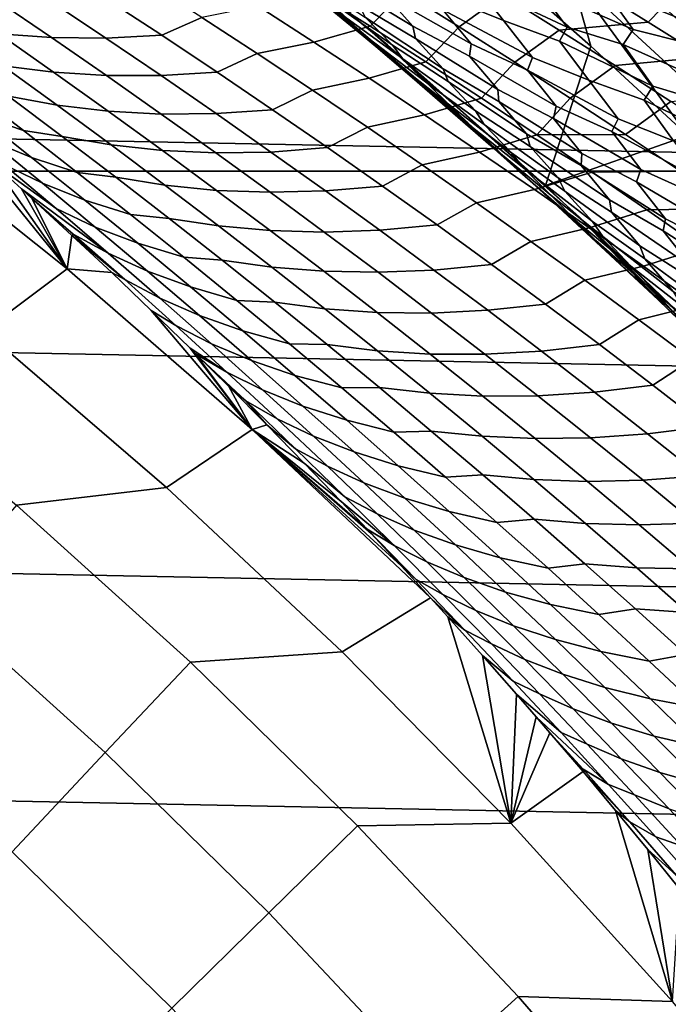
# Model space of a CAD drawing. Header units: metres. Extents: x -32 to 117, y -314 to 32.
# Tile 240 of 380: x 17.17 to 20.13, y 17.52 to 22.02. Entities that reach past the tile are written whole.
import ezdxf

# ---------------------------------------------------------------- set-up
doc = ezdxf.new("R2010")
doc.units = ezdxf.units.M
doc.layers.add('solid_24_501_064_XXX', color=7, linetype='CONTINUOUS')

msp = doc.modelspace()

# ---------------------------------------------------------------- linework, layer by layer
at = {"layer": 'solid_24_501_064_XXX'}
for points in [[(21.058607, 21.924332, -299.663696), (20.158724, 22.754496, -299.663696), (20.044485, 22.625546, -299.605194), (20.939268, 21.800087, -299.605194)], [(17.944265, 22.654213, 20), (18.31809, 22.318922, 27.139278), (19.218714, 21.548267, 27.139278), (18.852053, 21.90457, 20)], [(19.57337, 21.262474, -299.5), (18.678093, 22.053082, -299.5), (17.944265, 22.654213, 20), (18.852053, 21.90457, 20)], [(20.939268, 21.800087, -299.605194), (20.044485, 22.625546, -299.605194), (19.927725, 22.493752, -299.559326), (20.817295, 21.6731, -299.559326)], [(20.817295, 21.6731, -299.559326), (19.927725, 22.493752, -299.559326), (19.809063, 22.35981, -299.526428), (20.693336, 21.544044, -299.526428)], [(20.693336, 21.544044, -299.526428), (19.809063, 22.35981, -299.526428), (19.689127, 22.22443, -299.506622), (20.568047, 21.413605, -299.506622)], [(20.042191, 22.009039, 69.458565), (20.227982, 22.199572, 69.130905), (19.969509, 22.356279, 68.925934), (19.786461, 22.167477, 69.257057)], [(19.323162, 21.44379, 28.15933), (19.218714, 21.548267, 27.139278), (18.31809, 22.318922, 27.139278), (19.080933, 21.655884, 28.483889)], [(19.060207, 21.673803, 28.51166), (19.080933, 21.655884, 28.483889), (18.31809, 22.318922, 27.139278)], [(18.975489, 21.746044, 28.832134), (19.060207, 21.673803, 28.51166), (18.31809, 22.318922, 27.139278), (18.798506, 21.897022, 28.862188)], [(18.598246, 22.064106, 29.130116), (18.798506, 21.897022, 28.862188), (18.31809, 22.318922, 27.139278)], [(18.772799, 21.990286, 69.927948), (18.924366, 22.146927, 69.552109), (18.668558, 22.304365, 69.351906), (18.517088, 22.151569, 69.728714)], [(-24.523338, 21.327351, -303.5), (-23.656019, 22.285479, -303.5), (24.523338, 21.327351, -303.5)], [(-23.656019, 22.285479, -303.5), (23.656019, 22.285479, -303.5), (24.523338, 21.327351, -303.5)], [(18.84181, 22.133192, 31.705036), (18.968388, 21.989868, 31.323078), (18.597027, 22.217426, 31.328438), (18.578598, 22.27326, 31.625292)], [(19.32975, 22.297846, -299.5), (18.678093, 22.053082, -299.5), (19.57337, 21.262474, -299.5), (19.78056, 21.89892, -299.5)], [(19.179272, 21.987341, 69.751312), (19.379833, 22.132444, 69.419807), (19.12253, 22.290154, 69.217743), (18.924366, 22.146927, 69.552109)], [(19.248537, 22.185289, 32.824135), (19.381491, 22.015589, 32.433697), (19.119595, 22.122452, 32.348206), (18.989252, 22.282957, 32.736355)], [(19.689127, 22.22443, -299.506622), (19.32975, 22.297846, -299.5), (19.78056, 21.89892, -299.5)], [(18.667944, 22.024731, 29.883972), (18.742849, 21.951826, 29.553045), (18.488708, 22.153318, 29.483171), (18.372742, 22.250092, 29.843979)], [(18.968388, 21.989868, 31.323078), (18.979654, 21.934107, 31.031542), (18.720566, 22.087496, 30.951202), (18.597027, 22.217426, 31.328438)], [(19.536276, 22.166704, 33.178955), (19.671846, 21.985031, 32.786163), (19.248537, 22.185289, 32.824135), (19.277512, 22.24872, 33.090103)], [(19.834967, 22.168049, 33.525276), (19.972975, 21.974823, 33.130844), (19.536276, 22.166704, 33.178955), (19.576569, 22.234915, 33.436356)], [(19.689127, 22.22443, -299.506622), (19.78056, 21.89892, -299.5), (20.223351, 21.490669, -299.5)], [(20.568047, 21.413605, -299.506622), (19.689127, 22.22443, -299.506622), (20.223351, 21.490669, -299.5)], [(20.14341, 22.189632, 33.862427), (20.284115, 21.985001, 33.466717), (19.834967, 22.168049, 33.525276), (19.885674, 22.241587, 33.774086)], [(17.821241, 21.94931, 70.692772), (18.003946, 22.030014, 70.330399), (17.750002, 22.193163, 70.133255), (17.566715, 22.116493, 70.495575)], [(18.752323, 22.029131, 30.646746), (18.875031, 21.904072, 30.273041), (18.548273, 22.135954, 30.251818), (18.492664, 22.199984, 30.571295)], [(19.104073, 22.065403, 32.073368), (19.233368, 21.909157, 31.687565), (18.84181, 22.133192, 31.705036), (18.84156, 22.188654, 31.990259)], [(19.671846, 21.985031, 32.786163), (19.637098, 21.921062, 32.524788), (19.381491, 22.015589, 32.433697), (19.248537, 22.185289, 32.824135)], [(19.379833, 22.132444, 69.419807), (19.636229, 21.972528, 69.620895), (20.042191, 22.009039, 69.458565), (19.786461, 22.167477, 69.257057)], [(20.284115, 21.985001, 33.466717), (20.228159, 21.910774, 33.222351), (19.972975, 21.974823, 33.130844), (19.834967, 22.168049, 33.525276)], [(20.296999, 21.848368, 69.659103), (20.485556, 22.040573, 69.334946), (20.227982, 22.199572, 69.130905), (20.042191, 22.009039, 69.458565)], [(17.07789, 21.955408, 71.633781), (17.317926, 21.937849, 71.314278), (17.065704, 22.109364, 71.11898), (16.826817, 22.129162, 71.439209)], [(18.515423, 21.917761, 70.225769), (18.772799, 21.990286, 69.927948), (18.517088, 22.151569, 69.728714), (18.26112, 22.080984, 70.028244)], [(18.742849, 21.951826, 29.553045), (18.861916, 21.8456, 29.189428), (18.538826, 22.113071, 29.209534), (18.488708, 22.153318, 29.483171)], [(18.875031, 21.904072, 30.273041), (18.922153, 21.840893, 29.959797), (18.667944, 22.024731, 29.883972), (18.548273, 22.135954, 30.251818)], [(19.027563, 21.82686, 70.126129), (19.179272, 21.987341, 69.751312), (18.924366, 22.146927, 69.552109), (18.772799, 21.990286, 69.927948)], [(19.233368, 21.909157, 31.687565), (19.226961, 21.853558, 31.407351), (18.968388, 21.989868, 31.323078), (18.84181, 22.133192, 31.705036)], [(19.381491, 22.015589, 32.433697), (19.513315, 21.846817, 32.044811), (19.104073, 22.065403, 32.073368), (19.119595, 22.122452, 32.348206)], [(19.43325, 21.8256, 69.949493), (19.636229, 21.972528, 69.620895), (19.379833, 22.132444, 69.419807), (19.179272, 21.987341, 69.751312)], [(19.972975, 21.974823, 33.130844), (19.927181, 21.905993, 32.877953), (19.671846, 21.985031, 32.786163), (19.536276, 22.166704, 33.178955)], [(17.317926, 21.937849, 71.314278), (17.566162, 21.935617, 71.000603), (17.31279, 22.10494, 70.804436), (17.065704, 22.109364, 71.11898)], [(17.566162, 21.935617, 71.000603), (17.821241, 21.94931, 70.692772), (17.566715, 22.116493, 70.495575), (17.31279, 22.10494, 70.804436)], [(18.256937, 21.864792, 70.526443), (18.515423, 21.917761, 70.225769), (18.26112, 22.080984, 70.028244), (18.003946, 22.030014, 70.330399)], [(18.861916, 21.8456, 29.189428), (18.598246, 22.064106, 29.130116), (18.538826, 22.113071, 29.209534)], [(18.979654, 21.934107, 31.031542), (19.105387, 21.795376, 30.652634), (18.752323, 22.029131, 30.646746), (18.720566, 22.087496, 30.951202)], [(18.861916, 21.8456, 29.189428), (18.975489, 21.746044, 28.832134), (18.798506, 21.897022, 28.862188), (18.598246, 22.064106, 29.130116)], [(19.513315, 21.846817, 32.044811), (19.491558, 21.789471, 31.774757), (19.233368, 21.909157, 31.687565), (19.104073, 22.065403, 32.073368)], [(17.096251, 21.809605, 72.151802), (17.327921, 21.779648, 71.827087), (17.07789, 21.955408, 71.633781), (16.847395, 21.987627, 71.959114)], [(18.074776, 21.78005, 70.888809), (18.256937, 21.864792, 70.526443), (18.003946, 22.030014, 70.330399), (17.821241, 21.94931, 70.692772)], [(18.768764, 21.752426, 70.422203), (19.027563, 21.82686, 70.126129), (18.772799, 21.990286, 69.927948), (18.515423, 21.917761, 70.225769)], [(18.922153, 21.840893, 29.959797), (19.044546, 21.720402, 29.589603), (18.742849, 21.951826, 29.553045), (18.667944, 22.024731, 29.883972)], [(19.105387, 21.795376, 30.652634), (19.129398, 21.737509, 30.353878), (18.875031, 21.904072, 30.273041), (18.752323, 22.029131, 30.646746)], [(19.226961, 21.853558, 31.407351), (19.355417, 21.701595, 31.024113), (18.979654, 21.934107, 31.031542), (18.968388, 21.989868, 31.323078)], [(19.281357, 21.66128, 70.323242), (19.43325, 21.8256, 69.949493), (19.179272, 21.987341, 69.751312), (19.027563, 21.82686, 70.126129)], [(19.637098, 21.921062, 32.524788), (19.771181, 21.743332, 32.133968), (19.513315, 21.846817, 32.044811), (19.381491, 22.015589, 32.433697)], [(19.636229, 21.972528, 69.620895), (19.891689, 21.810398, 69.820976), (20.296999, 21.848368, 69.659103), (20.042191, 22.009039, 69.458565)], [(17.327921, 21.779648, 71.827087), (17.569124, 21.764305, 71.508339), (17.317926, 21.937849, 71.314278), (17.07789, 21.955408, 71.633781)], [(17.818521, 21.764242, 71.195572), (18.074776, 21.78005, 70.888809), (17.821241, 21.94931, 70.692772), (17.566162, 21.935617, 71.000603)], [(19.044546, 21.720402, 29.589603), (19.110077, 21.649, 29.265572), (18.861916, 21.8456, 29.189428), (18.742849, 21.951826, 29.553045)], [(19.686274, 21.66169, 70.146652), (19.891689, 21.810398, 69.820976), (19.636229, 21.972528, 69.620895), (19.43325, 21.8256, 69.949493)], [(19.927181, 21.905993, 32.877953), (20.063667, 21.716391, 32.485069), (19.637098, 21.921062, 32.524788), (19.671846, 21.985031, 32.786163)], [(20.228159, 21.910774, 33.222351), (20.366903, 21.709715, 32.828091), (19.927181, 21.905993, 32.877953), (19.972975, 21.974823, 33.130844)], [(17.569124, 21.764305, 71.508339), (17.818521, 21.764242, 71.195572), (17.566162, 21.935617, 71.000603), (17.317926, 21.937849, 71.314278)], [(18.508947, 21.697493, 70.721359), (18.768764, 21.752426, 70.422203), (18.515423, 21.917761, 70.225769), (18.256937, 21.864792, 70.526443)], [(18.852053, 21.90457, 20), (19.218714, 21.548267, 27.139278), (20.086706, 20.741531, 27.139143), (19.728554, 21.118574, 20)], [(20.435387, 20.435387, -299.5), (19.57337, 21.262474, -299.5), (18.852053, 21.90457, 20), (19.728554, 21.118574, 20)], [(19.129398, 21.737509, 30.353878), (19.25448, 21.603363, 29.978254), (18.922153, 21.840893, 29.959797), (18.875031, 21.904072, 30.273041)], [(19.355417, 21.701595, 31.024113), (19.359545, 21.646053, 30.737873), (19.105387, 21.795376, 30.652634), (18.979654, 21.934107, 31.031542)], [(19.491558, 21.789471, 31.774757), (19.622446, 21.624735, 31.388041), (19.226961, 21.853558, 31.407351), (19.233368, 21.909157, 31.687565)], [(20.223351, 21.490669, -299.5), (19.78056, 21.89892, -299.5), (19.57337, 21.262474, -299.5)], [(20.063667, 21.716391, 32.485069), (20.023153, 21.652014, 32.228287), (19.771181, 21.743332, 32.133968), (19.637098, 21.921062, 32.524788)], [(20.366903, 21.709715, 32.828091), (20.315609, 21.640388, 32.579712), (20.063667, 21.716391, 32.485069), (19.927181, 21.905993, 32.877953)], [(17.122072, 21.671072, 72.673378), (17.344019, 21.629589, 72.34317), (17.096251, 21.809605, 72.151802), (16.875517, 21.853369, 72.482529)], [(18.327288, 21.608704, 71.083656), (18.508947, 21.697493, 70.721359), (18.256937, 21.864792, 70.526443), (18.074776, 21.78005, 70.888809)], [(19.622446, 21.624735, 31.388041), (19.6094, 21.569138, 31.112818), (19.355417, 21.701595, 31.024113), (19.226961, 21.853558, 31.407351)], [(17.344019, 21.629589, 72.34317), (17.576883, 21.601873, 72.019112), (17.327921, 21.779648, 71.827087), (17.096251, 21.809605, 72.151802)], [(19.021116, 21.584974, 70.617531), (19.281357, 21.66128, 70.323242), (19.027563, 21.82686, 70.126129), (18.768764, 21.752426, 70.422203)], [(19.110077, 21.649, 29.265572), (19.23208, 21.533188, 28.899328), (18.975489, 21.746044, 28.832134), (18.861916, 21.8456, 29.189428)], [(19.25448, 21.603363, 29.978254), (19.293159, 21.541206, 29.671194), (19.044546, 21.720402, 29.589603), (18.922153, 21.840893, 29.959797)], [(19.534151, 21.49354, 70.519264), (19.686274, 21.66169, 70.146652), (19.43325, 21.8256, 69.949493), (19.281357, 21.66128, 70.323242)], [(19.771181, 21.743332, 32.133968), (19.904343, 21.566208, 31.744505), (19.491558, 21.789471, 31.774757), (19.513315, 21.846817, 32.044811)], [(19.938311, 21.495605, 70.342766), (20.146183, 21.64604, 70.02005), (19.891689, 21.810398, 69.820976), (19.686274, 21.66169, 70.146652)], [(19.891689, 21.810398, 69.820976), (20.146183, 21.64604, 70.02005), (20.550856, 21.685452, 69.858673), (20.296999, 21.848368, 69.659103)], [(16.983299, 21.584011, 73.559761), (17.189745, 21.513315, 73.224457), (16.943161, 21.702112, 73.033607), (16.73789, 21.775167, 73.369118)], [(17.576883, 21.601873, 72.019112), (17.819265, 21.588726, 71.701157), (17.569124, 21.764305, 71.508339), (17.327921, 21.779648, 71.827087)], [(17.819265, 21.588726, 71.701157), (18.069843, 21.590807, 71.389328), (17.818521, 21.764242, 71.195572), (17.569124, 21.764305, 71.508339)], [(18.069843, 21.590807, 71.389328), (18.327288, 21.608704, 71.083656), (18.074776, 21.78005, 70.888809), (17.818521, 21.764242, 71.195572)], [(19.359545, 21.646053, 30.737873), (19.487314, 21.498417, 30.357462), (19.129398, 21.737509, 30.353878), (19.105387, 21.795376, 30.652634)], [(19.904343, 21.566208, 31.744505), (19.87636, 21.508694, 31.479223), (19.622446, 21.624735, 31.388041), (19.491558, 21.789471, 31.774757)], [(18.759953, 21.528109, 70.915138), (19.021116, 21.584974, 70.617531), (18.768764, 21.752426, 70.422203), (18.508947, 21.697493, 70.721359)], [(19.23208, 21.533188, 28.899328), (19.349297, 21.423325, 28.538773), (19.060207, 21.673803, 28.51166), (18.975489, 21.746044, 28.832134)], [(19.293159, 21.541206, 29.671194), (19.418116, 21.411327, 29.298828), (19.110077, 21.649, 29.265572), (19.044546, 21.720402, 29.589603)], [(19.487314, 21.498417, 30.357462), (19.503613, 21.441206, 30.064369), (19.25448, 21.603363, 29.978254), (19.129398, 21.737509, 30.353878)], [(20.023153, 21.652014, 32.228287), (20.15822, 21.466171, 31.837233), (19.904343, 21.566208, 31.744505), (19.771181, 21.743332, 32.133968)], [(16.861206, 21.53335, 74.730064), (16.675497, 21.695742, 74.474213), (16.514977, 21.579708, 77.737923), (17.389492, 20.881424, 77.737923)], [(17.189745, 21.513315, 73.224457), (17.3675, 21.486797, 72.862869), (17.122072, 21.671072, 72.673378), (16.943161, 21.702112, 73.033607)], [(18.578749, 21.435266, 71.277321), (18.759953, 21.528109, 70.915138), (18.508947, 21.697493, 70.721359), (18.327288, 21.608704, 71.083656)], [(19.349297, 21.423325, 28.538773), (19.080933, 21.655884, 28.483889), (19.060207, 21.673803, 28.51166)], [(19.6094, 21.569138, 31.112818), (19.73958, 21.408438, 30.72847), (19.359545, 21.646053, 30.737873), (19.355417, 21.701595, 31.024113)], [(20.315609, 21.640388, 32.579712), (20.452871, 21.442785, 32.186886), (20.023153, 21.652014, 32.228287), (20.063667, 21.716391, 32.485069)], [(17.035229, 21.469906, 74.09082), (17.227499, 21.390863, 73.74894), (16.983299, 21.584011, 73.559761), (16.792282, 21.665422, 73.901802)], [(17.3675, 21.486797, 72.862869), (17.590677, 21.447577, 72.533218), (17.344019, 21.629589, 72.34317), (17.122072, 21.671072, 72.673378)], [(17.590677, 21.447577, 72.533218), (17.824747, 21.422081, 72.209839), (17.576883, 21.601873, 72.019112), (17.344019, 21.629589, 72.34317)], [(19.272449, 21.415398, 70.811737), (19.534151, 21.49354, 70.519264), (19.281357, 21.66128, 70.323242), (19.021116, 21.584974, 70.617531)], [(19.349297, 21.423325, 28.538773), (19.443546, 21.336023, 28.198277), (19.323162, 21.44379, 28.15933), (19.080933, 21.655884, 28.483889)], [(19.418116, 21.411327, 29.298828), (19.474325, 21.341618, 28.981621), (19.23208, 21.533188, 28.899328), (19.110077, 21.649, 29.265572)], [(19.73958, 21.408438, 30.72847), (19.736595, 21.353266, 30.447496), (19.487314, 21.498417, 30.357462), (19.359545, 21.646053, 30.737873)], [(19.534151, 21.49354, 70.519264), (19.938311, 21.495605, 70.342766), (19.686274, 21.66169, 70.146652)], [(20.189335, 21.327337, 70.537811), (20.399683, 21.479446, 70.218086), (20.146183, 21.64604, 70.02005), (19.938311, 21.495605, 70.342766)], [(20.452871, 21.442785, 32.186886), (20.406595, 21.37813, 31.934698), (20.15822, 21.466171, 31.837233), (20.023153, 21.652014, 32.228287)], [(17.227499, 21.390863, 73.74894), (17.435131, 21.322514, 73.413887), (17.189745, 21.513315, 73.224457), (16.983299, 21.584011, 73.559761)], [(17.824747, 21.422081, 72.209839), (18.068327, 21.411108, 71.892708), (17.819265, 21.588726, 71.701157), (17.576883, 21.601873, 72.019112)], [(18.068327, 21.411108, 71.892708), (18.320101, 21.415308, 71.581856), (18.069843, 21.590807, 71.389328), (17.819265, 21.588726, 71.701157)], [(18.320101, 21.415308, 71.581856), (18.578749, 21.435266, 71.277321), (18.327288, 21.608704, 71.083656), (18.069843, 21.590807, 71.389328)], [(19.009922, 21.356632, 71.107765), (19.272449, 21.415398, 70.811737), (19.021116, 21.584974, 70.617531), (18.759953, 21.528109, 70.915138)], [(19.503613, 21.441206, 30.064369), (19.630913, 21.297863, 29.686998), (19.293159, 21.541206, 29.671194), (19.25448, 21.603363, 29.978254)], [(19.87636, 21.508694, 31.479223), (20.008688, 21.335379, 31.091755), (19.6094, 21.569138, 31.112818), (19.622446, 21.624735, 31.388041)], [(17.389492, 20.881424, 77.737923), (16.514977, 21.579708, 77.737923), (16.149538, 21.281015, 84.956604), (17.010513, 20.599312, 84.956604)], [(17.099773, 21.35881, 74.626816), (17.276926, 21.272413, 74.278343), (17.035229, 21.469906, 74.09082), (16.859419, 21.558678, 74.439423)], [(20.03615, 20.789677, 27.20645), (20.086706, 20.741531, 27.139143), (19.218714, 21.548267, 27.139278)], [(19.837046, 20.976969, 27.47188), (20.03615, 20.789677, 27.20645), (19.218714, 21.548267, 27.139278)], [(19.586613, 21.207392, 27.806585), (19.837046, 20.976969, 27.47188), (19.218714, 21.548267, 27.139278)], [(19.559723, 21.2318, 27.842567), (19.586613, 21.207392, 27.806585), (19.218714, 21.548267, 27.139278)], [(19.443546, 21.336023, 28.198277), (19.559723, 21.2318, 27.842567), (19.218714, 21.548267, 27.139278), (19.323162, 21.44379, 28.15933)], [(19.630913, 21.297863, 29.686998), (19.661192, 21.236898, 29.386068), (19.418116, 21.411327, 29.298828), (19.293159, 21.541206, 29.671194)], [(20.008688, 21.335379, 31.091755), (19.989023, 21.279926, 30.821508), (19.73958, 21.408438, 30.72847), (19.6094, 21.569138, 31.112818)], [(20.15822, 21.466171, 31.837233), (20.292562, 21.280611, 31.447351), (19.87636, 21.508694, 31.479223), (19.904343, 21.566208, 31.744505)], [(17.045181, 21.369619, 74.983101), (16.861206, 21.53335, 74.730064), (17.389492, 20.881424, 77.737923)], [(17.338842, 21.156979, 74.812675), (17.099773, 21.35881, 74.626816), (16.861206, 21.53335, 74.730064), (17.045181, 21.369619, 74.983101)], [(17.435131, 21.322514, 73.413887), (17.611774, 21.300545, 73.050995), (17.3675, 21.486797, 72.862869), (17.189745, 21.513315, 73.224457)], [(18.829134, 21.259729, 71.469772), (19.009922, 21.356632, 71.107765), (18.759953, 21.528109, 70.915138), (18.578749, 21.435266, 71.277321)], [(19.474325, 21.341618, 28.981621), (19.599096, 21.216091, 28.612932), (19.349297, 21.423325, 28.538773), (19.23208, 21.533188, 28.899328)], [(19.522738, 21.243687, 71.004822), (19.785917, 21.323629, 70.714195), (19.534151, 21.49354, 70.519264), (19.272449, 21.415398, 70.811737)], [(19.736595, 21.353266, 30.447496), (19.866243, 21.196619, 30.065754), (19.503613, 21.441206, 30.064369), (19.487314, 21.498417, 30.357462)], [(19.534151, 21.49354, 70.519264), (19.785917, 21.323629, 70.714195), (20.189335, 21.327337, 70.537811), (19.938311, 21.495605, 70.342766)], [(20.292562, 21.280611, 31.447351), (20.258373, 21.22307, 31.186834), (20.008688, 21.335379, 31.091755), (19.87636, 21.508694, 31.479223)], [(17.276926, 21.272413, 74.278343), (17.470465, 21.195728, 73.936653), (17.227499, 21.390863, 73.74894), (17.035229, 21.469906, 74.09082)], [(17.611774, 21.300545, 73.050995), (17.836195, 21.263567, 72.721931), (17.590677, 21.447577, 72.533218), (17.3675, 21.486797, 72.862869)], [(17.836195, 21.263567, 72.721931), (18.071487, 21.240271, 72.399261), (17.824747, 21.422081, 72.209839), (17.590677, 21.447577, 72.533218)], [(20.223351, 21.490669, -299.5), (19.57337, 21.262474, -299.5), (20.435387, 20.435387, -299.5), (20.657736, 21.073471, -299.5)], [(18.071487, 21.240271, 72.399261), (18.316277, 21.231443, 72.082985), (18.068327, 21.411108, 71.892708), (17.824747, 21.422081, 72.209839)], [(18.316277, 21.231443, 72.082985), (18.569263, 21.23774, 71.77314), (18.320101, 21.415308, 71.581856), (18.068327, 21.411108, 71.892708)], [(18.569263, 21.23774, 71.77314), (18.829134, 21.259729, 71.469772), (18.578749, 21.435266, 71.277321), (18.320101, 21.415308, 71.581856)], [(19.258829, 21.183056, 71.299225), (19.522738, 21.243687, 71.004822), (19.272449, 21.415398, 70.811737), (19.009922, 21.356632, 71.107765)], [(19.599096, 21.216091, 28.612932), (19.71977, 21.095768, 28.249317), (19.443546, 21.336023, 28.198277), (19.349297, 21.423325, 28.538773)], [(19.661192, 21.236898, 29.386068), (19.788542, 21.097511, 29.011709), (19.474325, 21.341618, 28.981621), (19.418116, 21.411327, 29.298828)], [(19.866243, 21.196619, 30.065754), (19.874865, 21.140224, 29.778282), (19.630913, 21.297863, 29.686998), (19.503613, 21.441206, 30.064369)], [(19.989023, 21.279926, 30.821508), (20.12077, 21.110394, 30.436213), (19.736595, 21.353266, 30.447496), (19.73958, 21.408438, 30.72847)], [(17.1812, 21.246691, 75.170105), (17.045181, 21.369619, 74.983101), (17.389492, 20.881424, 77.737923)], [(17.576595, 20.953182, 74.996994), (17.338842, 21.156979, 74.812675), (17.045181, 21.369619, 74.983101), (17.1812, 21.246691, 75.170105)], [(17.338842, 21.156979, 74.812675), (17.517349, 21.072943, 74.464355), (17.276926, 21.272413, 74.278343), (17.099773, 21.35881, 74.626816)], [(17.470465, 21.195728, 73.936653), (17.679296, 21.129709, 73.601868), (17.435131, 21.322514, 73.413887), (17.227499, 21.390863, 73.74894)], [(-24.523338, 21.327351, -303.5), (25.351879, 20.335474, -303.5), (26.140261, 19.311563, -303.5), (-25.351879, 20.335474, -303.5)], [(-24.523338, 21.327351, -303.5), (24.523338, 21.327351, -303.5), (25.351879, 20.335474, -303.5)], [(17.679296, 21.129709, 73.601868), (17.854868, 21.112309, 73.237732), (17.611774, 21.300545, 73.050995), (17.435131, 21.322514, 73.413887)], [(19.078413, 21.082088, 71.661003), (19.258829, 21.183056, 71.299225), (19.009922, 21.356632, 71.107765), (18.829134, 21.259729, 71.469772)], [(19.71977, 21.095768, 28.249317), (19.803001, 21.01149, 27.916918), (19.559723, 21.2318, 27.842567), (19.443546, 21.336023, 28.198277)], [(19.788542, 21.097511, 29.011709), (19.835491, 21.029684, 28.70125), (19.599096, 21.216091, 28.612932), (19.474325, 21.341618, 28.981621)], [(19.77195, 21.069836, 71.196754), (20.036625, 21.151541, 70.908005), (19.785917, 21.323629, 70.714195), (19.522738, 21.243687, 71.004822)], [(20.12077, 21.110394, 30.436213), (20.110701, 21.055742, 30.160479), (19.866243, 21.196619, 30.065754), (19.736595, 21.353266, 30.447496)], [(19.785917, 21.323629, 70.714195), (20.036625, 21.151541, 70.908005), (20.439316, 21.156874, 70.731789), (20.189335, 21.327337, 70.537811)], [(20.258373, 21.22307, 31.186834), (20.391985, 21.041082, 30.798777), (19.989023, 21.279926, 30.821508), (20.008688, 21.335379, 31.091755)], [(17.517349, 21.072943, 74.464355), (17.712164, 20.9986, 74.122887), (17.470465, 21.195728, 73.936653), (17.276926, 21.272413, 74.278343)], [(17.854868, 21.112309, 73.237732), (18.080545, 21.077553, 72.909286), (17.836195, 21.263567, 72.721931), (17.611774, 21.300545, 73.050995)], [(19.874865, 21.140224, 29.778282), (20.004215, 20.98757, 29.39934), (19.661192, 21.236898, 29.386068), (19.630913, 21.297863, 29.686998)], [(20.391985, 21.041082, 30.798777), (20.365725, 20.98592, 30.533487), (20.12077, 21.110394, 30.436213), (19.989023, 21.279926, 30.821508)], [(17.22872, 21.203362, 75.235435), (17.1812, 21.246691, 75.170105), (17.389492, 20.881424, 77.737923)], [(17.576595, 20.953182, 74.996994), (17.1812, 21.246691, 75.170105), (17.22872, 21.203362, 75.235435), (17.41733, 21.040613, 75.354538)], [(18.080545, 21.077553, 72.909286), (18.317074, 21.056433, 72.587372), (18.071487, 21.240271, 72.399261), (17.836195, 21.263567, 72.721931)], [(18.317074, 21.056433, 72.587372), (18.563089, 21.049732, 72.27198), (18.316277, 21.231443, 72.082985), (18.071487, 21.240271, 72.399261)], [(18.563089, 21.049732, 72.27198), (18.817303, 21.058094, 71.963173), (18.569263, 21.23774, 71.77314), (18.316277, 21.231443, 72.082985)], [(18.817303, 21.058094, 71.963173), (19.078413, 21.082088, 71.661003), (18.829134, 21.259729, 71.469772), (18.569263, 21.23774, 71.77314)], [(19.506645, 21.007374, 71.489517), (19.77195, 21.069836, 71.196754), (19.522738, 21.243687, 71.004822), (19.258829, 21.183056, 71.299225)], [(19.803001, 21.01149, 27.916918), (19.923073, 20.896217, 27.557865), (19.586613, 21.207392, 27.806585), (19.559723, 21.2318, 27.842567)], [(20.004215, 20.98757, 29.39934), (20.026146, 20.927975, 29.104481), (19.788542, 21.097511, 29.011709), (19.661192, 21.236898, 29.386068)], [(17.411453, 21.034861, 75.486633), (17.22872, 21.203362, 75.235435), (17.389492, 20.881424, 77.737923)], [(17.41733, 21.040613, 75.354538), (17.22872, 21.203362, 75.235435), (17.411453, 21.034861, 75.486633)], [(17.712164, 20.9986, 74.122887), (17.922209, 20.934895, 73.788406), (17.679296, 21.129709, 73.601868), (17.470465, 21.195728, 73.936653)], [(19.326555, 20.902338, 71.850998), (19.506645, 21.007374, 71.489517), (19.258829, 21.183056, 71.299225), (19.078413, 21.082088, 71.661003)], [(19.923073, 20.896217, 27.557865), (19.837046, 20.976969, 27.47188), (19.586613, 21.207392, 27.806585)], [(19.835491, 21.029684, 28.70125), (19.962858, 20.894314, 28.330299), (19.71977, 21.095768, 28.249317), (19.599096, 21.216091, 28.612932)], [(20.110701, 21.055742, 30.160479), (20.242064, 20.88998, 29.777575), (19.874865, 21.140224, 29.778282), (19.866243, 21.196619, 30.065754)], [(17.576595, 20.953182, 74.996994), (17.756466, 20.871494, 74.648842), (17.517349, 21.072943, 74.464355), (17.338842, 21.156979, 74.812675)], [(20.02006, 20.893837, 71.387527), (20.286245, 20.977264, 71.100693), (20.036625, 21.151541, 70.908005), (19.77195, 21.069836, 71.196754)], [(20.242064, 20.88998, 29.777575), (20.243052, 20.834564, 29.495678), (20.004215, 20.98757, 29.39934), (19.874865, 21.140224, 29.778282)], [(20.036625, 21.151541, 70.908005), (20.286245, 20.977264, 71.100693), (20.688227, 20.984207, 70.924683), (20.439316, 21.156874, 70.731789)], [(17.922209, 20.934895, 73.788406), (18.096752, 20.922089, 73.423088), (17.854868, 21.112309, 73.237732), (17.679296, 21.129709, 73.601868)], [(18.096752, 20.922089, 73.423088), (18.3237, 20.889534, 73.095291), (18.080545, 21.077553, 72.909286), (17.854868, 21.112309, 73.237732)], [(19.962858, 20.894314, 28.330299), (20.086798, 20.763384, 27.963829), (19.803001, 21.01149, 27.916918), (19.71977, 21.095768, 28.249317)], [(20.112228, 20.717133, 27.105156), (19.728554, 21.118574, 20), (20.086706, 20.741531, 27.139143)], [(20.637993, 20.200434, 26.403891), (20.572315, 20.297533, 20), (19.728554, 21.118574, 20), (20.509129, 20.329615, 26.575928)], [(21.262474, 19.57337, -299.5), (20.435387, 20.435387, -299.5), (19.728554, 21.118574, 20), (20.572315, 20.297533, 20)], [(20.37504, 20.462259, 26.754847), (20.509129, 20.329615, 26.575928), (19.728554, 21.118574, 20)], [(20.112228, 20.717133, 27.105156), (20.37504, 20.462259, 26.754847), (19.728554, 21.118574, 20)], [(20.026146, 20.927975, 29.104481), (20.15572, 20.778961, 28.728308), (19.835491, 21.029684, 28.70125), (19.788542, 21.097511, 29.011709)], [(20.365725, 20.98592, 30.533487), (20.498875, 20.807457, 30.147411), (20.110701, 21.055742, 30.160479), (20.12077, 21.110394, 30.436213)], [(17.756466, 20.871494, 74.648842), (17.952572, 20.799479, 74.307625), (17.712164, 20.9986, 74.122887), (17.517349, 21.072943, 74.464355)], [(18.3237, 20.889534, 73.095291), (18.561478, 20.870567, 72.774147), (18.317074, 21.056433, 72.587372), (18.080545, 21.077553, 72.909286)], [(18.561478, 20.870567, 72.774147), (18.808737, 20.865967, 72.459671), (18.563089, 21.049732, 72.27198), (18.317074, 21.056433, 72.587372)], [(18.808737, 20.865967, 72.459671), (19.064192, 20.876368, 72.151939), (18.817303, 21.058094, 71.963173), (18.563089, 21.049732, 72.27198)], [(19.064192, 20.876368, 72.151939), (19.326555, 20.902338, 71.850998), (19.078413, 21.082088, 71.661003), (18.817303, 21.058094, 71.963173)], [(19.75334, 20.829578, 71.678612), (20.02006, 20.893837, 71.387527), (19.77195, 21.069836, 71.196754), (19.506645, 21.007374, 71.489517)], [(20.498875, 20.807457, 30.147411), (20.481758, 20.753479, 29.876881), (20.242064, 20.88998, 29.777575), (20.110701, 21.055742, 30.160479)], [(17.593033, 20.864416, 75.736275), (17.411453, 21.034861, 75.486633), (17.389492, 20.881424, 77.737923)], [(17.41733, 21.040613, 75.354538), (17.411453, 21.034861, 75.486633), (17.652214, 20.832521, 75.537094)], [(17.652214, 20.832521, 75.537094), (17.411453, 21.034861, 75.486633), (17.593033, 20.864416, 75.736275)], [(17.652214, 20.832521, 75.537094), (17.813002, 20.747423, 75.179749), (17.576595, 20.953182, 74.996994), (17.41733, 21.040613, 75.354538)], [(17.952572, 20.799479, 74.307625), (18.163839, 20.73807, 73.973473), (17.922209, 20.934895, 73.788406), (17.712164, 20.9986, 74.122887)], [(19.573534, 20.720469, 72.039749), (19.75334, 20.829578, 71.678612), (19.506645, 21.007374, 71.489517), (19.326555, 20.902338, 71.850998)], [(20.086798, 20.763384, 27.963829), (20.159103, 20.682356, 27.639406), (19.923073, 20.896217, 27.557865), (19.803001, 21.01149, 27.916918)], [(20.15572, 20.778961, 28.728308), (20.193472, 20.713205, 28.424517), (19.962858, 20.894314, 28.330299), (19.835491, 21.029684, 28.70125)], [(17.813002, 20.747423, 75.179749), (17.994247, 20.668068, 74.831802), (17.756466, 20.871494, 74.648842), (17.576595, 20.953182, 74.996994)], [(19.923073, 20.896217, 27.557865), (20.03615, 20.789677, 27.20645), (19.837046, 20.976969, 27.47188)], [(20.243052, 20.834564, 29.495678), (20.374281, 20.672489, 29.115339), (20.026146, 20.927975, 29.104481), (20.004215, 20.98757, 29.39934)], [(20.267036, 20.715683, 71.577133), (20.53475, 20.800795, 71.292236), (20.286245, 20.977264, 71.100693), (20.02006, 20.893837, 71.387527)], [(18.163839, 20.73807, 73.973473), (18.3374, 20.729879, 73.60704), (18.096752, 20.922089, 73.423088), (17.922209, 20.934895, 73.788406)], [(18.3374, 20.729879, 73.60704), (18.565632, 20.699505, 73.279915), (18.3237, 20.889534, 73.095291), (18.096752, 20.922089, 73.423088)], [(20.374281, 20.672489, 29.115339), (20.387917, 20.614437, 28.826488), (20.15572, 20.778961, 28.728308), (20.026146, 20.927975, 29.104481)], [(18.234516, 20.147722, 77.737923), (17.389492, 20.881424, 77.737923), (17.010513, 20.599312, 84.956604), (17.842745, 19.882797, 84.956604)], [(17.773113, 20.692337, 75.983925), (17.593033, 20.864416, 75.736275), (17.389492, 20.881424, 77.737923), (18.234516, 20.147722, 77.737923)], [(17.652214, 20.832521, 75.537094), (17.593033, 20.864416, 75.736275), (17.773113, 20.692337, 75.983925), (17.885712, 20.62248, 75.718033)], [(17.994247, 20.668068, 74.831802), (18.191654, 20.598362, 74.490852), (17.952572, 20.799479, 74.307625), (17.756466, 20.871494, 74.648842)], [(18.565632, 20.699505, 73.279915), (18.804674, 20.682669, 72.959579), (18.561478, 20.870567, 72.774147), (18.3237, 20.889534, 73.095291)], [(18.804674, 20.682669, 72.959579), (19.053188, 20.680141, 72.646057), (18.808737, 20.865967, 72.459671), (18.561478, 20.870567, 72.774147)], [(19.053188, 20.680141, 72.646057), (19.309902, 20.692554, 72.339424), (19.064192, 20.876368, 72.151939), (18.808737, 20.865967, 72.459671)], [(19.309902, 20.692554, 72.339424), (19.573534, 20.720469, 72.039749), (19.326555, 20.902338, 71.850998), (19.064192, 20.876368, 72.151939)], [(19.998888, 20.649664, 71.866501), (20.267036, 20.715683, 71.577133), (20.02006, 20.893837, 71.387527), (19.75334, 20.829578, 71.678612)], [(20.159103, 20.682356, 27.639406), (20.282738, 20.556017, 27.277136), (20.03615, 20.789677, 27.20645), (19.923073, 20.896217, 27.557865)], [(20.193472, 20.713205, 28.424517), (20.323256, 20.567865, 28.051487), (20.086798, 20.763384, 27.963829), (19.962858, 20.894314, 28.330299)], [(17.885712, 20.62248, 75.718033), (18.048029, 20.539703, 75.360909), (17.813002, 20.747423, 75.179749), (17.652214, 20.832521, 75.537094)], [(19.819319, 20.536478, 72.227242), (19.998888, 20.649664, 71.866501), (19.75334, 20.829578, 71.678612), (19.573534, 20.720469, 72.039749)], [(18.191654, 20.598362, 74.490852), (18.40416, 20.539234, 74.157066), (18.163839, 20.73807, 73.973473), (17.952572, 20.799479, 74.307625)], [(20.282738, 20.556017, 27.277136), (20.383303, 20.454014, 26.934954), (20.086706, 20.741531, 27.139143), (20.03615, 20.789677, 27.20645)], [(18.048029, 20.539703, 75.360909), (18.230661, 20.462664, 75.013199), (17.994247, 20.668068, 74.831802), (17.813002, 20.747423, 75.179749)], [(18.40416, 20.539234, 74.157066), (18.576782, 20.535679, 73.789574), (18.3374, 20.729879, 73.60704), (18.163839, 20.73807, 73.973473)], [(18.576782, 20.535679, 73.789574), (18.806311, 20.507462, 73.463158), (18.565632, 20.699505, 73.279915), (18.3374, 20.729879, 73.60704)], [(20.383303, 20.454014, 26.934954), (20.112228, 20.717133, 27.105156), (20.086706, 20.741531, 27.139143)], [(20.323256, 20.567865, 28.051487), (20.450262, 20.426178, 27.682362), (20.159103, 20.682356, 27.639406), (20.086798, 20.763384, 27.963829)], [(17.951368, 20.518944, 76.229149), (17.773113, 20.692337, 75.983925), (18.234516, 20.147722, 77.737923)], [(17.885712, 20.62248, 75.718033), (17.773113, 20.692337, 75.983925), (17.951368, 20.518944, 76.229149), (18.11779, 20.410496, 75.897346)], [(18.806311, 20.507462, 73.463158), (19.046631, 20.492733, 73.143661), (18.804674, 20.682669, 72.959579), (18.565632, 20.699505, 73.279915)], [(19.296415, 20.492252, 72.831123), (19.554401, 20.506649, 72.52562), (19.309902, 20.692554, 72.339424), (19.053188, 20.680141, 72.646057)], [(19.554401, 20.506649, 72.52562), (19.819319, 20.536478, 72.227242), (19.573534, 20.720469, 72.039749), (19.309902, 20.692554, 72.339424)], [(20.243258, 20.467623, 72.053177), (20.512852, 20.535362, 71.765549), (20.267036, 20.715683, 71.577133), (19.998888, 20.649664, 71.866501)], [(20.383303, 20.454014, 26.934954), (20.37504, 20.462259, 26.754847), (20.112228, 20.717133, 27.105156)], [(18.230661, 20.462664, 75.013199), (18.42938, 20.395252, 74.672562), (18.191654, 20.598362, 74.490852), (17.994247, 20.668068, 74.831802)], [(19.046631, 20.492733, 73.143661), (19.296415, 20.492252, 72.831123), (19.053188, 20.680141, 72.646057), (18.804674, 20.682669, 72.959579)], [(20.063879, 20.350357, 72.413452), (20.243258, 20.467623, 72.053177), (19.998888, 20.649664, 71.866501), (19.819319, 20.536478, 72.227242)], [(17.842745, 19.882797, 84.956604), (17.010513, 20.599312, 84.956604), (16.336605, 20.485456, 92.171654), (17.158583, 19.802061, 92.171654)], [(18.11779, 20.410496, 75.897346), (18.281649, 20.330023, 75.540474), (18.048029, 20.539703, 75.360909), (17.885712, 20.62248, 75.718033)], [(18.42938, 20.395252, 74.672562), (18.643135, 20.338385, 74.339165), (18.40416, 20.539234, 74.157066), (18.191654, 20.598362, 74.490852)], [(17.97624, 20.494503, 76.263374), (17.951368, 20.518944, 76.229149), (18.234516, 20.147722, 77.737923)], [(18.11779, 20.410496, 75.897346), (17.951368, 20.518944, 76.229149), (17.97624, 20.494503, 76.263374)], [(18.281649, 20.330023, 75.540474), (18.465677, 20.255285, 75.193016), (18.230661, 20.462664, 75.013199), (18.048029, 20.539703, 75.360909)], [(18.643135, 20.338385, 74.339165), (18.814867, 20.339487, 73.970673), (18.576782, 20.535679, 73.789574), (18.40416, 20.539234, 74.157066)], [(18.814867, 20.339487, 73.970673), (19.045708, 20.313406, 73.644997), (18.806311, 20.507462, 73.463158), (18.576782, 20.535679, 73.789574)], [(19.045708, 20.313406, 73.644997), (19.287319, 20.300756, 73.32637), (19.046631, 20.492733, 73.143661), (18.806311, 20.507462, 73.463158)], [(19.538387, 20.302296, 73.014839), (19.797661, 20.318645, 72.710503), (19.554401, 20.506649, 72.52562), (19.296415, 20.492252, 72.831123)], [(19.797661, 20.318645, 72.710503), (20.063879, 20.350357, 72.413452), (19.819319, 20.536478, 72.227242), (19.554401, 20.506649, 72.52562)], [(18.12748, 20.344572, 76.471527), (17.97624, 20.494503, 76.263374), (18.234516, 20.147722, 77.737923)], [(18.204552, 20.278786, 76.441315), (17.97624, 20.494503, 76.263374), (18.12748, 20.344572, 76.471527)], [(18.204552, 20.278786, 76.441315), (18.348421, 20.196571, 76.075012), (18.11779, 20.410496, 75.897346), (17.97624, 20.494503, 76.263374)], [(18.465677, 20.255285, 75.193016), (18.665722, 20.190149, 74.852715), (18.42938, 20.395252, 74.672562), (18.230661, 20.462664, 75.013199)], [(19.287319, 20.300756, 73.32637), (19.538387, 20.302296, 73.014839), (19.296415, 20.492252, 72.831123), (19.046631, 20.492733, 73.143661)], [(20.307182, 20.162102, 72.598373), (20.486416, 20.283447, 72.238617), (20.243258, 20.467623, 72.053177), (20.063879, 20.350357, 72.413452)], [(18.348421, 20.196571, 76.075012), (18.513828, 20.118385, 75.718422), (18.281649, 20.330023, 75.540474), (18.11779, 20.410496, 75.897346)], [(18.665722, 20.190149, 74.852715), (18.880735, 20.135525, 74.519737), (18.643135, 20.338385, 74.339165), (18.42938, 20.395252, 74.672562)], [(-25.351879, 20.335474, -303.5), (26.140261, 19.311563, -303.5), (26.88744, 18.256929, -303.5), (-26.140261, 19.311563, -303.5)], [(18.301146, 20.169561, 76.710617), (18.12748, 20.344572, 76.471527), (18.234516, 20.147722, 77.737923)], [(18.204552, 20.278786, 76.441315), (18.12748, 20.344572, 76.471527), (18.301146, 20.169561, 76.710617)], [(18.513828, 20.118385, 75.718422), (18.699263, 20.045931, 75.371246), (18.465677, 20.255285, 75.193016), (18.281649, 20.330023, 75.540474)], [(18.880735, 20.135525, 74.519737), (19.051622, 20.141304, 74.150322), (18.814867, 20.339487, 73.970673), (18.643135, 20.338385, 74.339165)], [(19.051622, 20.141304, 74.150322), (19.283787, 20.117332, 73.825409), (19.045708, 20.313406, 73.644997), (18.814867, 20.339487, 73.970673)], [(20.039648, 20.128542, 72.894058), (20.307182, 20.162102, 72.598373), (20.063879, 20.350357, 72.413452), (19.797661, 20.318645, 72.710503)], [(18.204552, 20.278786, 76.441315), (18.301146, 20.169561, 76.710617), (18.431978, 20.060661, 76.616997)], [(18.431978, 20.060661, 76.616997), (18.577568, 19.980705, 76.251015), (18.348421, 20.196571, 76.075012), (18.204552, 20.278786, 76.441315)], [(19.283787, 20.117332, 73.825409), (19.526705, 20.106737, 73.507683), (19.287319, 20.300756, 73.32637), (19.045708, 20.313406, 73.644997)], [(19.526705, 20.106737, 73.507683), (19.779072, 20.11027, 73.197197), (19.538387, 20.302296, 73.014839), (19.287319, 20.300756, 73.32637)], [(19.779072, 20.11027, 73.197197), (20.039648, 20.128542, 72.894058), (19.797661, 20.318645, 72.710503), (19.538387, 20.302296, 73.014839)], [(18.699263, 20.045931, 75.371246), (18.90064, 19.983055, 75.031303), (18.665722, 20.190149, 74.852715), (18.465677, 20.255285, 75.193016)], [(18.577568, 19.980705, 76.251015), (18.744534, 19.904793, 75.894722), (18.513828, 20.118385, 75.718422), (18.348421, 20.196571, 76.075012)], [(18.90064, 19.983055, 75.031303), (19.11693, 19.930653, 74.698776), (18.880735, 20.135525, 74.519737), (18.665722, 20.190149, 74.852715)], [(19.049053, 19.379242, 77.740044), (18.234516, 20.147722, 77.737923), (17.842745, 19.882797, 84.956604), (18.644825, 19.132687, 84.956604)], [(18.472073, 19.994268, 76.945999), (18.301146, 20.169561, 76.710617), (18.234516, 20.147722, 77.737923)], [(18.914381, 19.526108, 77.554893), (18.234516, 20.147722, 77.737923), (19.049053, 19.379242, 77.740044)], [(18.639982, 19.819056, 77.177246), (18.472073, 19.994268, 76.945999), (18.234516, 20.147722, 77.737923)], [(18.75919, 19.692812, 77.341377), (18.639982, 19.819056, 77.177246), (18.234516, 20.147722, 77.737923)], [(18.778051, 19.672695, 77.367332), (18.75919, 19.692812, 77.341377), (18.234516, 20.147722, 77.737923)], [(18.914381, 19.526108, 77.554893), (18.778051, 19.672695, 77.367332), (18.234516, 20.147722, 77.737923)], [(18.657883, 19.840614, 76.790977), (18.431978, 20.060661, 76.616997), (18.301146, 20.169561, 76.710617), (18.472073, 19.994268, 76.945999)], [(20.280329, 19.936331, 73.076271), (20.549194, 19.971706, 72.781967), (20.307182, 20.162102, 72.598373), (20.039648, 20.128542, 72.894058)], [(18.744534, 19.904793, 75.894722), (18.931385, 19.834604, 75.547859), (18.699263, 20.045931, 75.371246), (18.513828, 20.118385, 75.718422)], [(19.11693, 19.930653, 74.698776), (19.28702, 19.941128, 74.328499), (19.051622, 20.141304, 74.150322), (18.880735, 20.135525, 74.519737)], [(19.28702, 19.941128, 74.328499), (19.520519, 19.919241, 74.004387), (19.283787, 20.117332, 73.825409), (19.051622, 20.141304, 74.150322)], [(19.520519, 19.919241, 74.004387), (19.764755, 19.910673, 73.687592), (19.526705, 20.106737, 73.507683), (19.283787, 20.117332, 73.825409)], [(19.764755, 19.910673, 73.687592), (20.018436, 19.916166, 73.378174), (19.779072, 20.11027, 73.197197), (19.526705, 20.106737, 73.507683)], [(20.018436, 19.916166, 73.378174), (20.280329, 19.936331, 73.076271), (20.039648, 20.128542, 72.894058), (19.779072, 20.11027, 73.197197)], [(18.657883, 19.840614, 76.790977), (18.805202, 19.762905, 76.425331), (18.577568, 19.980705, 76.251015), (18.431978, 20.060661, 76.616997)], [(18.931385, 19.834604, 75.547859), (19.134109, 19.773968, 75.208305), (18.90064, 19.983055, 75.031303), (18.699263, 20.045931, 75.371246)], [(18.882235, 19.618652, 76.963242), (18.657883, 19.840614, 76.790977), (18.472073, 19.994268, 76.945999), (18.639982, 19.819056, 77.177246)], [(18.805202, 19.762905, 76.425331), (18.973734, 19.689245, 76.069366), (18.744534, 19.904793, 75.894722), (18.577568, 19.980705, 76.251015)], [(19.134109, 19.773968, 75.208305), (19.351681, 19.723766, 74.876259), (19.11693, 19.930653, 74.698776), (18.90064, 19.983055, 75.031303)], [(19.351681, 19.723766, 74.876259), (19.521023, 19.738955, 74.50518), (19.28702, 19.941128, 74.328499), (19.11693, 19.930653, 74.698776)], [(19.521023, 19.738955, 74.50518), (19.755873, 19.71913, 74.1819), (19.520519, 19.919241, 74.004387), (19.28702, 19.941128, 74.328499)], [(19.755873, 19.71913, 74.1819), (20.00144, 19.712561, 73.866058), (19.764755, 19.910673, 73.687592), (19.520519, 19.919241, 74.004387)], [(20.256447, 19.719988, 73.557755), (20.519672, 19.74201, 73.257103), (20.280329, 19.936331, 73.076271), (20.018436, 19.916166, 73.378174)], [(18.644825, 19.132687, 84.956604), (17.842745, 19.882797, 84.956604), (17.158583, 19.802061, 92.171654), (17.952002, 19.085707, 92.171654)], [(18.973734, 19.689245, 76.069366), (19.162012, 19.621307, 75.722847), (18.931385, 19.834604, 75.547859), (18.744534, 19.904793, 75.894722)], [(20.00144, 19.712561, 73.866058), (20.256447, 19.719988, 73.557755), (20.018436, 19.916166, 73.378174), (19.764755, 19.910673, 73.687592)], [(18.882235, 19.618652, 76.963242), (19.031288, 19.543169, 76.597954), (18.805202, 19.762905, 76.425331), (18.657883, 19.840614, 76.790977)], [(19.162012, 19.621307, 75.722847), (19.366091, 19.562889, 75.383705), (19.134109, 19.773968, 75.208305), (18.931385, 19.834604, 75.547859)], [(17.952002, 19.085707, 92.171654), (17.158583, 19.802061, 92.171654), (16.787239, 19.373508, 99.382652), (17.563488, 18.672657, 99.382652)], [(18.882235, 19.618652, 76.963242), (18.639982, 19.819056, 77.177246), (18.75919, 19.692812, 77.341377)], [(19.031288, 19.543169, 76.597954), (19.201397, 19.471746, 76.24234), (18.973734, 19.689245, 76.069366), (18.805202, 19.762905, 76.425331)], [(19.366091, 19.562889, 75.383705), (19.584959, 19.514868, 75.05217), (19.351681, 19.723766, 74.876259), (19.134109, 19.773968, 75.208305)], [(19.584959, 19.514868, 75.05217), (19.753603, 19.534788, 74.680359), (19.521023, 19.738955, 74.50518), (19.351681, 19.723766, 74.876259)], [(19.753603, 19.534788, 74.680359), (19.989813, 19.516996, 74.357925), (19.755873, 19.71913, 74.1819), (19.521023, 19.738955, 74.50518)], [(19.989813, 19.516996, 74.357925), (20.236725, 19.5124, 74.043083), (20.00144, 19.712561, 73.866058), (19.755873, 19.71913, 74.1819)], [(20.236725, 19.5124, 74.043083), (20.493073, 19.521727, 73.735909), (20.256447, 19.719988, 73.557755), (20.00144, 19.712561, 73.866058)], [(18.914381, 19.526108, 77.554893), (18.75919, 19.692812, 77.341377), (18.778051, 19.672695, 77.367332)], [(18.98311, 19.463535, 77.513649), (18.75919, 19.692812, 77.341377), (18.914381, 19.526108, 77.554893)], [(18.98311, 19.463535, 77.513649), (19.105, 19.394777, 77.133766), (18.882235, 19.618652, 76.963242), (18.75919, 19.692812, 77.341377)], [(19.201397, 19.471746, 76.24234), (19.391109, 19.40604, 75.896179), (19.162012, 19.621307, 75.722847), (18.973734, 19.689245, 76.069366)], [(19.105, 19.394777, 77.133766), (19.255796, 19.321503, 76.76886), (19.031288, 19.543169, 76.597954), (18.882235, 19.618652, 76.963242)], [(19.391109, 19.40604, 75.896179), (19.596556, 19.349821, 75.557487), (19.366091, 19.562889, 75.383705), (19.162012, 19.621307, 75.722847)], [(19.596556, 19.349821, 75.557487), (19.816729, 19.303959, 75.226486), (19.584959, 19.514868, 75.05217), (19.366091, 19.562889, 75.383705)], [(19.205347, 19.232309, 77.684288), (18.98311, 19.463535, 77.513649), (18.914381, 19.526108, 77.554893), (19.049053, 19.379242, 77.740044)], [(19.255796, 19.321503, 76.76886), (19.427486, 19.252298, 76.413628), (19.201397, 19.471746, 76.24234), (19.031288, 19.543169, 76.597954)], [(19.816729, 19.303959, 75.226486), (19.984724, 19.328627, 74.854004), (19.753603, 19.534788, 74.680359), (19.584959, 19.514868, 75.05217)], [(19.984724, 19.328627, 74.854004), (20.222309, 19.31284, 74.532463), (19.989813, 19.516996, 74.357925), (19.753603, 19.534788, 74.680359)], [(20.222309, 19.31284, 74.532463), (20.470577, 19.310184, 74.218636), (20.236725, 19.5124, 74.043083), (19.989813, 19.516996, 74.357925)], [(19.427486, 19.252298, 76.413628), (19.618645, 19.188803, 76.067856), (19.391109, 19.40604, 75.896179), (19.201397, 19.471746, 76.24234)], [(19.205347, 19.232309, 77.684288), (19.326143, 19.168993, 77.302544), (19.105, 19.394777, 77.133766), (18.98311, 19.463535, 77.513649)], [(19.12727, 19.292982, 77.847527), (19.049053, 19.379242, 77.740044), (18.644825, 19.132687, 84.956604), (19.4154, 18.350245, 84.956604)], [(19.205347, 19.232309, 77.684288), (19.049053, 19.379242, 77.740044), (19.12727, 19.292982, 77.847527)], [(19.326143, 19.168993, 77.302544), (19.478691, 19.09791, 76.938042), (19.255796, 19.321503, 76.76886), (19.105, 19.394777, 77.133766)], [(19.618645, 19.188803, 76.067856), (19.825466, 19.134762, 75.72963), (19.596556, 19.349821, 75.557487), (19.391109, 19.40604, 75.896179)], [(17.563488, 18.672657, 99.382652), (16.787239, 19.373508, 99.382652), (16.380569, 18.904186, 106.589211), (17.138014, 18.220314, 106.589211)], [(19.825466, 19.134762, 75.72963), (20.046957, 19.091036, 75.399193), (19.816729, 19.303959, 75.226486), (19.596556, 19.349821, 75.557487)], [(-26.140261, 19.311563, -303.5), (26.88744, 18.256929, -303.5), (27.591951, 17.173637, -303.5), (-26.88744, 18.256929, -303.5)], [(19.284996, 19.11684, 78.064171), (19.12727, 19.292982, 77.847527), (19.4154, 18.350245, 84.956604)], [(19.425875, 18.999144, 77.853096), (19.205347, 19.232309, 77.684288), (19.12727, 19.292982, 77.847527), (19.284996, 19.11684, 78.064171)], [(19.478691, 19.09791, 76.938042), (19.651972, 19.030905, 76.583199), (19.427486, 19.252298, 76.413628), (19.255796, 19.321503, 76.76886)], [(20.046957, 19.091036, 75.399193), (20.214357, 19.120468, 75.026108), (19.984724, 19.328627, 74.854004), (19.816729, 19.303959, 75.226486)], [(20.214357, 19.120468, 75.026108), (20.453325, 19.106659, 74.705482), (20.222309, 19.31284, 74.532463), (19.984724, 19.328627, 74.854004)], [(19.651972, 19.030905, 76.583199), (19.844584, 18.969599, 76.237846), (19.618645, 19.188803, 76.067856), (19.427486, 19.252298, 76.413628)], [(19.425875, 18.999144, 77.853096), (19.545635, 18.941301, 77.469551), (19.326143, 19.168993, 77.302544), (19.205347, 19.232309, 77.684288)], [(19.545635, 18.941301, 77.469551), (19.699936, 18.872391, 77.105476), (19.478691, 19.09791, 76.938042), (19.326143, 19.168993, 77.302544)], [(19.844584, 18.969599, 76.237846), (20.05279, 18.917715, 75.900116), (19.825466, 19.134762, 75.72963), (19.618645, 19.188803, 76.067856)], [(19.4154, 18.350245, 84.956604), (18.644825, 19.132687, 84.956604), (17.952002, 19.085707, 92.171654), (18.715542, 18.337587, 92.171654)], [(19.440453, 18.940294, 78.277611), (19.284996, 19.11684, 78.064171), (19.4154, 18.350245, 84.956604)], [(19.644657, 18.764048, 78.020035), (19.425875, 18.999144, 77.853096), (19.284996, 19.11684, 78.064171), (19.440453, 18.940294, 78.277611)], [(20.05279, 18.917715, 75.900116), (20.275608, 18.876102, 75.570274), (20.046957, 19.091036, 75.399193), (19.825466, 19.134762, 75.72963)], [(20.275608, 18.876102, 75.570274), (20.442465, 18.910313, 75.196655), (20.214357, 19.120468, 75.026108), (20.046957, 19.091036, 75.399193)], [(18.715542, 18.337587, 92.171654), (17.952002, 19.085707, 92.171654), (17.563488, 18.672657, 99.382652), (18.310503, 17.940727, 99.382652)], [(19.699936, 18.872391, 77.105476), (19.874817, 18.807564, 76.75106), (19.651972, 19.030905, 76.583199), (19.478691, 19.09791, 76.938042)], [(19.874817, 18.807564, 76.75106), (20.06889, 18.74843, 76.406143), (19.844584, 18.969599, 76.237846), (19.651972, 19.030905, 76.583199)], [(19.644657, 18.764048, 78.020035), (19.763435, 18.711714, 77.634773), (19.545635, 18.941301, 77.469551), (19.425875, 18.999144, 77.853096)], [(19.531, 18.836086, 78.401901), (19.440453, 18.940294, 78.277611), (19.4154, 18.350245, 84.956604)], [(19.861656, 18.527033, 78.185081), (19.644657, 18.764048, 78.020035), (19.440453, 18.940294, 78.277611), (19.531, 18.836086, 78.401901)], [(19.763435, 18.711714, 77.634773), (19.919498, 18.644953, 77.271149), (19.699936, 18.872391, 77.105476), (19.545635, 18.941301, 77.469551)], [(20.06889, 18.74843, 76.406143), (20.278494, 18.698683, 76.068939), (20.05279, 18.917715, 75.900116), (19.844584, 18.969599, 76.237846)], [(20.278494, 18.698683, 76.068939), (20.502649, 18.659157, 75.739716), (20.275608, 18.876102, 75.570274), (20.05279, 18.917715, 75.900116)], [(19.919498, 18.644953, 77.271149), (20.095985, 18.582285, 76.917168), (19.874817, 18.807564, 76.75106), (19.699936, 18.872391, 77.105476)], [(19.593685, 18.763336, 78.487938), (19.531, 18.836086, 78.401901), (19.4154, 18.350245, 84.956604)], [(19.861656, 18.527033, 78.185081), (19.531, 18.836086, 78.401901), (19.593685, 18.763336, 78.487938), (19.74577, 18.597103, 78.566132)], [(20.095985, 18.582285, 76.917168), (20.291529, 18.525301, 76.572723), (20.06889, 18.74843, 76.406143), (19.874817, 18.807564, 76.75106)], [(19.74473, 18.58596, 78.695259), (19.593685, 18.763336, 78.487938), (19.4154, 18.350245, 84.956604)], [(19.74577, 18.597103, 78.566132), (19.593685, 18.763336, 78.487938), (19.74473, 18.58596, 78.695259)], [(19.861656, 18.527033, 78.185081), (19.979506, 18.480234, 77.79818), (19.763435, 18.711714, 77.634773), (19.644657, 18.764048, 78.020035)], [(19.979506, 18.480234, 77.79818), (20.137339, 18.415604, 77.435028), (19.919498, 18.644953, 77.271149), (19.763435, 18.711714, 77.634773)], [(20.291529, 18.525301, 76.572723), (20.502539, 18.477663, 76.236069), (20.278494, 18.698683, 76.068939), (20.06889, 18.74843, 76.406143)], [(18.310503, 17.940727, 99.382652), (17.563488, 18.672657, 99.382652), (17.138014, 18.220314, 106.589211), (17.866932, 17.506115, 106.589211)], [(20.137339, 18.415604, 77.435028), (20.315439, 18.355072, 77.081512), (20.095985, 18.582285, 76.917168), (19.919498, 18.644953, 77.271149)], [(19.893631, 18.408159, 78.899681), (19.74473, 18.58596, 78.695259), (19.4154, 18.350245, 84.956604), (20.153164, 17.536795, 84.956604)], [(19.74577, 18.597103, 78.566132), (19.74473, 18.58596, 78.695259), (19.958828, 18.356089, 78.728745)], [(19.958828, 18.356089, 78.728745), (19.74473, 18.58596, 78.695259), (19.893631, 18.408159, 78.899681)], [(19.958828, 18.356089, 78.728745), (20.07683, 18.288103, 78.348221), (19.861656, 18.527033, 78.185081), (19.74577, 18.597103, 78.566132)], [(20.315439, 18.355072, 77.081512), (20.512463, 18.300215, 76.737556), (20.291529, 18.525301, 76.572723), (20.095985, 18.582285, 76.917168)], [(20.07683, 18.288103, 78.348221), (20.193813, 18.246874, 77.959747), (19.979506, 18.480234, 77.79818), (19.861656, 18.527033, 78.185081)], [(20.193813, 18.246874, 77.959747), (20.353418, 18.184351, 77.597084), (20.137339, 18.415604, 77.435028), (19.979506, 18.480234, 77.79818)], [(20.040426, 18.229919, 79.101295), (19.893631, 18.408159, 78.899681), (20.153164, 17.536795, 84.956604)], [(20.170021, 18.113197, 78.889389), (19.958828, 18.356089, 78.728745), (19.893631, 18.408159, 78.899681), (20.040426, 18.229919, 79.101295)], [(20.153164, 17.536795, 84.956604), (19.4154, 18.350245, 84.956604), (18.715542, 18.337587, 92.171654), (19.447931, 17.558947, 92.171654)], [(20.170021, 18.113197, 78.889389), (20.290142, 18.047274, 78.509415), (20.07683, 18.288103, 78.348221), (19.958828, 18.356089, 78.728745)], [(19.447931, 17.558947, 92.171654), (18.715542, 18.337587, 92.171654), (18.310503, 17.940727, 99.382652), (19.02704, 17.178938, 99.382652)], [(-26.88744, 18.256929, -303.5), (27.591951, 17.173637, -303.5), (28.252819, 16.063238, -303.5), (-27.591951, 17.173637, -303.5)], [(20.290142, 18.047274, 78.509415), (20.406315, 18.011642, 78.119446), (20.193813, 18.246874, 77.959747), (20.07683, 18.288103, 78.348221)], [(17.866932, 17.506115, 106.589211), (17.138014, 18.220314, 106.589211), (16.675602, 17.728701, 113.790924), (17.384853, 17.033773, 113.790924)], [(20.185152, 18.051235, 79.300209), (20.040426, 18.229919, 79.101295), (20.153164, 17.536795, 84.956604)], [(20.379313, 17.868433, 79.048058), (20.170021, 18.113197, 78.889389), (20.040426, 18.229919, 79.101295), (20.185152, 18.051235, 79.300209)], [(19.02704, 17.178938, 99.382652), (18.310503, 17.940727, 99.382652), (17.866932, 17.506115, 106.589211), (18.566113, 16.762779, 106.589211)], [(16.675602, 17.728701, 113.790924), (16.514832, 16.874063, 120.980194), (16.874073, 16.514822, 120.980194), (17.384853, 17.033773, 113.790924)], [(20.147951, 16.75108, 92.171654), (19.447931, 17.558947, 92.171654), (19.02704, 17.178938, 99.382652), (19.711912, 16.388556, 99.382652)], [(20.856874, 16.69371, 84.956604), (20.153164, 17.536795, 84.956604), (19.447931, 17.558947, 92.171654), (20.147951, 16.75108, 92.171654)]]:
    msp.add_3dface(points, dxfattribs=at)

doc.saveas('drawing.dxf')
